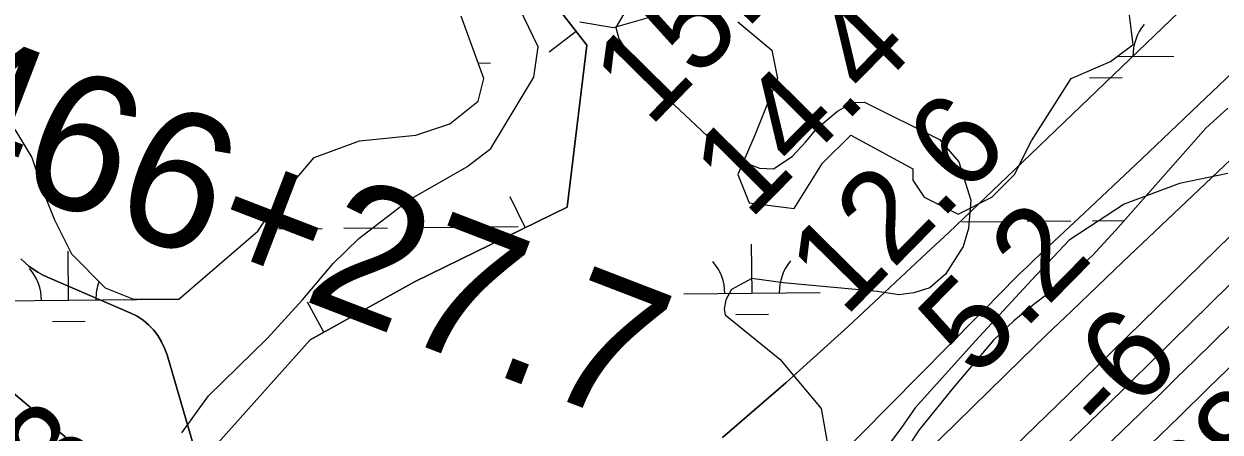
# Model space of a CAD drawing. Extents: x 3625074 to 3663148, y 511451 to 537151.
# Drawn here: x 3648588 to 3649467, y 528188 to 528488 of the extents above; entities that cross this region are included whole.
import ezdxf

# ---------------------------------------------------------------- set-up
doc = ezdxf.new("R2010")
doc.units = 0
for name, color, linetype in [('V-BORW-LINE', 7, 'Continuous'), ('V-RIVR-EDGE', 7, 'Continuous'), ('V-RIVR-RANG', 7, 'Continuous'), ('V-SITE-VEGE', 7, 'Continuous'), ('V-SURV-IDEN', 7, 'Continuous'), ('V-TOPO-DPTH', 7, 'Continuous'), ('V-TOPO-MINR', 7, 'Continuous'), ('V-TOPO-WATR', 7, 'Continuous'), ('V-WETL-SWMP', 7, 'Continuous')]:
    doc.layers.add(name, color=color, linetype=linetype)

msp = doc.modelspace()

# ---------------------------------------------------------------- linework, layer by layer
at = {"layer": 'V-BORW-LINE'}
for p, q in [((3648993.97, 528482.26), (3648974.21, 528466.94)), ((3648956.57, 528338.39), (3648945.58, 528360.84)), ((3648808.71, 528261.73), (3648796.6, 528283.6))]:
    msp.add_line(p, q, dxfattribs=at)
for points in [[(3648665.37, 528673.44), (3648721.77, 528700.4), (3648795.64, 528677.28), (3648859.52, 528633.35), (3648911.25, 528589.94), (3648960.63, 528525.28), (3649001.75, 528472.22), (3648987.34, 528353.45), (3648875.27, 528298.6), (3648798.7, 528256.19), (3648708.01, 528154.97), (3648631.18, 528174.42), (3648525.25, 528263.76), (3648465.33, 528330.43), (3648419.1, 528386.64), (3648435.57, 528456.7), (3648532.83, 528562.07), (3648626.02, 528634.94), (3648665.37, 528673.44)], [(3648665.37, 528673.44), (3648626.02, 528634.94), (3648532.83, 528562.07), (3648435.57, 528456.7), (3648419.1, 528386.64), (3648465.33, 528330.43), (3648525.25, 528263.76), (3648631.18, 528174.42), (3648708.01, 528154.97), (3648798.7, 528256.19), (3648875.27, 528298.6), (3648987.34, 528353.45), (3649001.75, 528472.22), (3648960.63, 528525.28), (3648911.25, 528589.94), (3648859.52, 528633.35), (3648795.64, 528677.28), (3648721.77, 528700.4), (3648665.37, 528673.44)]]:
    msp.add_lwpolyline(points, dxfattribs=at)
at = {"layer": 'V-RIVR-EDGE'}
msp.add_lwpolyline([(3649472.58, 528377.95), (3649437.02, 528370.69), (3649396.54, 528355.47), (3649356.04, 528329.22), (3649328.39, 528299.88), (3649287.23, 528255.25), (3649242.99, 528206.35), (3649232.54, 528191.05), (3649215.32, 528168.42)], dxfattribs=at)
at = {"layer": 'V-SITE-VEGE'}
for points in [[(3648767.36, 528257.35), (3648793.12, 528285.44), (3648815.44, 528312.09), (3648834.46, 528330.4), (3648871.26, 528358.68), (3648913.67, 528382.93), (3648931.39, 528396.37), (3648962.93, 528448.75), (3648965.99, 528470.91), (3648948.76, 528507.22)], [(3649032.46, 528501.11), (3649023.08, 528485.05), (3649025.3, 528476.8), (3649032.4, 528465.88), (3649045.06, 528452.98), (3649057.8, 528435.93), (3649106.28, 528390.5), (3649128.55, 528381.92), (3649138.92, 528381.41), (3649152.57, 528390.64), (3649162.75, 528401.18), (3649170.86, 528411), (3649185.83, 528423.7), (3649197.46, 528430.13), (3649205.75, 528430.27), (3649260.82, 528402.93), (3649274.93, 528386.6), (3649283.72, 528358.43), (3649282.02, 528337.67), (3649278.11, 528324.48), (3649265.34, 528304.21), (3649253.77, 528294.33), (3649242.09, 528290.67), (3649231.07, 528289.09), (3649215.13, 528291.57), (3649145.93, 528297.94), (3649123.08, 528300.99), (3649108.02, 528293.12), (3649104.01, 528285.45), (3649102.75, 528278.52), (3649103.52, 528274.39), (3649143.47, 528241.94), (3649173.82, 528205.86), (3649179.2, 528175.56)], [(3648704.35, 528187.83), (3648723.9, 528215.12), (3648767.36, 528257.35)]]:
    msp.add_lwpolyline(points, dxfattribs=at)
at = {"layer": 'V-TOPO-DPTH'}
for points in [[(3649101.47, 528184.39), (3649148.06, 528224.62), (3649193.78, 528265.91), (3649251.37, 528319.69), (3649267.6, 528334.91), (3649283.79, 528350.17), (3649299.93, 528365.5), (3649316.02, 528380.86), (3649962.38, 529000.25)], [(3648623.07, 527582.47), (3648696.15, 527649.85), (3648769.51, 527716.93), (3648881.03, 527818.25), (3648898.78, 527834.52), (3648916.44, 527850.88), (3648933.96, 527867.4), (3648951.39, 527884.01), (3649032.93, 527962.41), (3649087.27, 528014.75), (3649141.53, 528067.16), (3649195.69, 528119.69), (3649249.77, 528172.29), (3649320.62, 528241.34), (3649339.27, 528259.43), (3649357.96, 528277.46), (3649376.74, 528295.42), (3649395.57, 528313.31), (3649860.86, 528753.62), (3649921.37, 528811.11), (3649981.71, 528868.77), (3650041.83, 528926.67), (3650101.78, 528984.73)], [(3650101.78, 528984.73), (3650041.83, 528926.67), (3649981.71, 528868.77), (3649921.37, 528811.11), (3649860.86, 528753.62), (3649395.57, 528313.31), (3649376.74, 528295.42), (3649357.96, 528277.46), (3649339.27, 528259.43), (3649320.62, 528241.34), (3649249.77, 528172.29), (3649195.69, 528119.69), (3649141.53, 528067.16), (3649087.27, 528014.75), (3649032.93, 527962.41), (3648951.39, 527884.01), (3648933.96, 527867.4), (3648916.44, 527850.88), (3648898.78, 527834.52), (3648881.03, 527818.25), (3648769.51, 527716.93), (3648696.15, 527649.85), (3648623.07, 527582.47)], [(3650222.56, 528971.02), (3650204.8, 528953.46), (3650163.52, 528912.67), (3650122.2, 528871.93), (3650080.83, 528831.23), (3650039.42, 528790.57), (3649479.35, 528241.24), (3649458.22, 528220.58), (3649437.05, 528199.96), (3649415.82, 528179.41), (3649394.54, 528158.89), (3649273.23, 528042.26), (3649226.75, 527997.5), (3649180.32, 527952.7), (3649133.96, 527907.81), (3649087.65, 527862.88), (3649024.82, 527801.83), (3649009.97, 527787.37), (3648995.15, 527772.88), (3648980.36, 527758.36), (3648965.6, 527743.82), (3648501.11, 527285.18)], [(3650222.56, 528971.02), (3650204.8, 528953.46), (3650163.52, 528912.67), (3650122.2, 528871.93), (3650080.83, 528831.23), (3650039.42, 528790.57), (3649479.35, 528241.24), (3649458.22, 528220.58), (3649437.05, 528199.96), (3649415.82, 528179.41), (3649394.54, 528158.89), (3649273.23, 528042.26), (3649226.75, 527997.5), (3649180.32, 527952.7), (3649133.96, 527907.81), (3649087.65, 527862.88), (3649024.82, 527801.83), (3649009.97, 527787.37), (3648995.15, 527772.88), (3648980.36, 527758.36), (3648965.6, 527743.82), (3648501.11, 527285.18)], [(3648449.3, 527355.09), (3648778.7, 527632.15), (3648810.71, 527659.53), (3648842.41, 527687.25), (3648873.66, 527715.49), (3648904.59, 527744.07), (3648953.17, 527789.7), (3648959.58, 527795.75), (3648965.95, 527801.81), (3648972.3, 527807.92), (3648978.63, 527814.04), (3649300.2, 528127.05), (3649317.87, 528144.24), (3649335.54, 528161.43), (3649353.22, 528178.6), (3649370.9, 528195.78), (3649394.89, 528219.06), (3649400.58, 528224.6), (3649406.26, 528230.13), (3649411.94, 528235.68), (3649417.61, 528241.24), (3649542.81, 528364.09)], [(3649542.81, 528364.09), (3649417.61, 528241.24), (3649411.94, 528235.68), (3649406.26, 528230.13), (3649400.58, 528224.6), (3649394.89, 528219.06), (3649370.9, 528195.78), (3649353.22, 528178.6), (3649335.54, 528161.43), (3649317.87, 528144.24), (3649300.2, 528127.05), (3648978.63, 527814.04), (3648972.3, 527807.92), (3648965.95, 527801.81), (3648959.58, 527795.75), (3648953.17, 527789.7), (3648904.59, 527744.07), (3648873.66, 527715.49), (3648842.41, 527687.25), (3648810.71, 527659.53), (3648778.7, 527632.15), (3648449.3, 527355.09)], [(3648586.16, 528315.5), (3648589.02, 528312.74), (3648592.06, 528310.15), (3648595.31, 528307.83), (3648598.66, 528305.67), (3648602.16, 528303.78), (3648605.77, 528302.06), (3648666.92, 528275.74), (3648671.59, 528273.33), (3648675.99, 528270.53), (3648679.95, 528267.16), (3648683.63, 528263.4), (3648686.79, 528259.18), (3648689.56, 528254.74), (3648691.74, 528250), (3648693.54, 528245.04), (3648715.39, 528170.31), (3648716.5, 528165.72), (3648717.31, 528161.09), (3648717.67, 528156.4), (3648717.74, 528151.68), (3648717.23, 528147.03), (3648716.28, 528142.51)]]:
    msp.add_lwpolyline(points, dxfattribs=at)
at = {"layer": 'V-TOPO-MINR'}
for points in [[(3650138.4, 529081.03), (3649451.27, 528428.53), (3649430.3, 528408.66), (3649409.3, 528388.81), (3649388.27, 528369.01), (3649367.21, 528349.23), (3649330.12, 528314.46), (3649327.6, 528312.08), (3649325.09, 528309.69), (3649322.6, 528307.28), (3649320.12, 528304.86), (3649317.65, 528302.43), (3649315.19, 528299.98), (3649312.74, 528297.53), (3649310.3, 528295.07), (3648903.87, 527884.63)], [(3650210.15, 529056.22), (3649617.3, 528472.38), (3649579.18, 528434.89), (3649541.02, 528397.43), (3649502.81, 528360.04), (3649464.57, 528322.67), (3649452.68, 528311.07), (3649420.35, 528279.54), (3649388.02, 528248.01), (3649355.69, 528216.48), (3649323.36, 528184.96), (3648998.08, 527867.91), (3648989.73, 527859.85), (3648981.32, 527851.86), (3648972.82, 527843.95), (3648964.27, 527836.11), (3648955.64, 527828.35), (3648946.97, 527820.63), (3648938.24, 527812.99), (3648929.46, 527805.4), (3648564.94, 527492.7)], [(3650263.28, 529041.46), (3650171.89, 528951.27), (3650121.73, 528901.8), (3650071.52, 528852.37), (3650021.27, 528802.99), (3649970.98, 528753.64), (3649448.24, 528241.23), (3649434.9, 528228.18), (3649421.55, 528215.15), (3649408.16, 528202.15), (3649394.76, 528189.17), (3649339.27, 528135.51), (3649298.13, 528095.69), (3649257.01, 528055.84), (3649215.93, 528015.96), (3649174.87, 527976.05), (3649008.22, 527813.9), (3648994.46, 527800.55), (3648980.69, 527787.22), (3648966.89, 527773.91), (3648953.07, 527760.63), (3648833.71, 527646.16), (3648760.04, 527575.82)], [(3649962.38, 529000.25), (3649316.02, 528380.86), (3649299.93, 528365.5), (3649283.79, 528350.17), (3649267.6, 528334.91), (3649251.37, 528319.69), (3649193.78, 528265.91), (3649148.06, 528224.62), (3649101.47, 528184.39)], [(3650222.56, 528971.02), (3650204.8, 528953.46), (3650163.52, 528912.67), (3650122.2, 528871.93), (3650080.83, 528831.23), (3650039.42, 528790.57), (3649479.35, 528241.24), (3649458.22, 528220.58), (3649437.05, 528199.96), (3649415.82, 528179.41), (3649394.54, 528158.89), (3649273.23, 528042.26), (3649226.75, 527997.5), (3649180.32, 527952.7), (3649133.96, 527907.81), (3649087.65, 527862.88), (3649024.82, 527801.83), (3649009.97, 527787.37), (3648995.15, 527772.88), (3648980.36, 527758.36), (3648965.6, 527743.82), (3648501.11, 527285.18)], [(3649542.81, 528364.09), (3649417.61, 528241.24), (3649411.94, 528235.68), (3649406.26, 528230.13), (3649400.58, 528224.6), (3649394.89, 528219.06), (3649370.9, 528195.78), (3649353.22, 528178.6), (3649335.54, 528161.43), (3649317.87, 528144.24), (3649300.2, 528127.05), (3648978.63, 527814.04), (3648972.3, 527807.92), (3648965.95, 527801.81), (3648959.58, 527795.75), (3648953.17, 527789.7), (3648904.59, 527744.07), (3648873.66, 527715.49), (3648842.41, 527687.25), (3648810.71, 527659.53), (3648778.7, 527632.15), (3648449.3, 527355.09)], [(3648715.39, 528170.31), (3648693.54, 528245.04), (3648691.74, 528250), (3648689.56, 528254.74), (3648686.79, 528259.18), (3648683.63, 528263.4), (3648679.95, 528267.16), (3648675.99, 528270.53), (3648671.59, 528273.33), (3648666.92, 528275.74), (3648605.77, 528302.06), (3648602.16, 528303.78), (3648598.66, 528305.67), (3648595.31, 528307.83), (3648592.06, 528310.15), (3648589.02, 528312.74), (3648586.16, 528315.5)]]:
    msp.add_lwpolyline(points, dxfattribs=at)
at = {"layer": 'V-TOPO-WATR'}
msp.add_lwpolyline([(3650101.78, 528984.73), (3650041.83, 528926.67), (3649981.71, 528868.77), (3649921.37, 528811.11), (3649860.86, 528753.62), (3649395.57, 528313.31), (3649376.74, 528295.42), (3649357.96, 528277.46), (3649339.27, 528259.43), (3649320.62, 528241.34), (3649249.77, 528172.29), (3649195.69, 528119.69), (3649141.53, 528067.16), (3649087.27, 528014.75), (3649032.93, 527962.41), (3648951.39, 527884.01), (3648933.96, 527867.4), (3648916.44, 527850.88), (3648898.78, 527834.52), (3648881.03, 527818.25), (3648769.51, 527716.93), (3648696.15, 527649.85), (3648623.07, 527582.47)], dxfattribs=at)
at = {"layer": 'V-WETL-SWMP'}
for p, q in [((3649391.19, 528463.73), (3649432.9, 528464.15)), ((3648921.99, 528459.02), (3648931.02, 528459.11)), ((3649371.06, 528448.09), (3649395.05, 528448.33)), ((3649277.27, 528342.51), (3649309.26, 528342.83)), ((3649325.26, 528342.99), (3649357.26, 528343.31)), ((3649373.26, 528343.47), (3649396.77, 528343.71)), ((3648775.39, 528337.47), (3648807.38, 528337.79)), ((3648823.38, 528337.95), (3648855.38, 528338.27)), ((3648871.38, 528338.43), (3648903.38, 528338.76)), ((3648919.38, 528338.92), (3648951.38, 528339.24)), ((3649123.19, 528290.22), (3649122.83, 528326.22)), ((3648621.31, 528285.18), (3648620.95, 528321.18)), ((3649073.19, 528289.72), (3649173.19, 528290.72)), ((3648571.31, 528284.68), (3648671.31, 528285.68)), ((3649111.35, 528274.67), (3649135.34, 528274.91)), ((3648609.47, 528269.63), (3648633.47, 528269.87))]:
    msp.add_line(p, q, dxfattribs=at)
for points in [[(3649112.74, 528489.21), (3649137.62, 528468.47), (3649141.77, 528447.73), (3649125.18, 528406.26), (3649112.74, 528377.22), (3649121.03, 528356.49), (3649154.21, 528352.34), (3649174.95, 528385.52), (3649195.69, 528406.26), (3649241.31, 528381.37), (3649241.31, 528373.08), (3649249.61, 528360.63), (3649274.5, 528348.19), (3649299.38, 528360.63), (3649315.97, 528377.22), (3649328.42, 528402.11), (3649357.45, 528447.73), (3649386.48, 528460.18), (3649403.07, 528472.62), (3649398.92, 528505.8)], [(3648594.29, 528389.67), (3648602.58, 528364.78), (3648610.88, 528344.04), (3648623.32, 528319.16), (3648648.21, 528294.27), (3648668.94, 528285.98), (3648702.12, 528285.98), (3648760.19, 528335.75), (3648776.78, 528360.63), (3648801.67, 528389.67), (3648834.85, 528402.11), (3648876.32, 528406.26), (3648901.21, 528414.55), (3648921.95, 528431.14), (3648926.1, 528447.73), (3648909.5, 528493.36)], [(3648996.6, 528489.21), (3649021.49, 528485.06), (3649050.52, 528493.36)], [(3649472.68, 528425.96), (3649456.38, 528411.19), (3649390.12, 528336.19), (3649373.19, 528317.96), (3649352.15, 528298.96), (3649329.01, 528281.3), (3649315.41, 528270.02), (3649300.48, 528255.96), (3649270.76, 528220.94), (3649245.78, 528190.14), (3649213.54, 528141.27)], [(3648581.84, 528410.41), (3648594.29, 528389.67)]]:
    msp.add_lwpolyline(points, dxfattribs=at)
for centre, start, end in [((3649438.14, 528464.67), 139.80319, 181.34685), ((3648566.07, 528285.1), 359.8032, 41.34686), ((3649067.95, 528290.14), 359.8032, 41.34686), ((3649178.43, 528291.25), 139.80319, 181.34685), ((3648676.55, 528286.21), 159.00695, 181.34685)]:
    msp.add_arc(centre, 35.25, start, end, dxfattribs=at)

# ---------------------------------------------------------------- texts
at = {"layer": 'V-RIVR-RANG'}
for s, rotation, p in [('15.0', 45.43833, (3649047.81, 528411.06)), ('14.4', 45.43833, (3649121.27, 528343.13)), ('12.6', 45.43833, (3649191.39, 528271.82)), ('5.2', 45.43833, (3649287.43, 528226.82)), ('-6', 45.71789, (3649384.49, 528182.52)), ('-28', 45.71789, (3649433.07, 528089.11)), ('8.3', 45.12833, (3648561.74, 528081.85))]:
    msp.add_text(s, height=67, rotation=rotation, dxfattribs=at).set_placement(p)
at = {"layer": 'V-SURV-IDEN'}
msp.add_text('466+27.7', height=100, rotation=338.97136, dxfattribs=at).set_placement((3648510.47, 528393.94))

doc.saveas('drawing.dxf')
